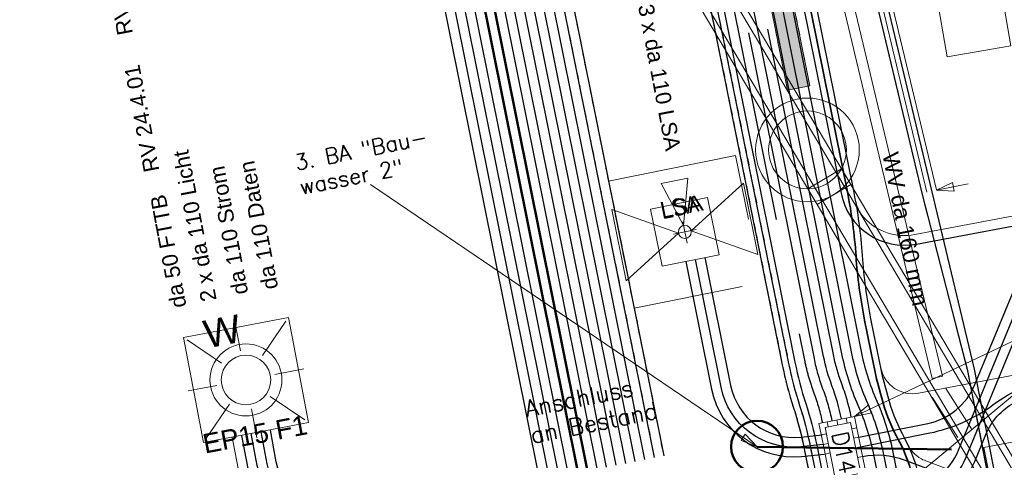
# Model space of a CAD drawing. Header units: metres. Extents: x -502 to 161, y -108 to 174.
# Tile 606 of 776: x -72 to -57, y -2 to 5. Entities that reach past the tile are written whole.
import ezdxf

# ---------------------------------------------------------------- set-up
doc = ezdxf.new("R2010")
doc.units = ezdxf.units.M
doc.header["$LTSCALE"] = 0.1
for name, pattern in [('2-1', [0.17, 0.06, -0.025, 0.06, -0.025]), ('229', [86, 30, -13, 30, -13]), ('237', [93, 75, -18]), ('239', [93, 75, -18]), ('49', [85.01, 60.01, -25]), ('85', [0.137505, 0.100005, -0.0125, 0.0125, -0.0125])]:
    doc.linetypes.add(name, pattern=pattern)
for name, color, linetype in [('BRI31-005.06-5f07-Koordinierung Lageplan 4. BA ZOB Fernbusbahnh', 7, 'Continuous'), ('BRI31-005.07-5f08-Koordinierung Lageplan 4. BA Radstation - Seeterrasse 2023-05-31', 7, 'Continuous'), ('BRI32-005.02-5f05-Koordinierung Schemaplan 4 BA ZOB Teilbereich', 7, 'Continuous'), ('BRI32-005.03-5f06-Koordinierung Schemaplan 4 BA ZOB Teilbereich 2 Ost - Bahnhofsallee 2023-01-21', 7, 'Continuous')]:
    doc.layers.add(name, color=color, linetype=linetype)
doc.styles.add('Arial', font='arial.ttf')
doc.styles.add('Txt', font='txt_____.ttf')

# ---------------------------------------------------------------- blocks, each defined once
blk = doc.blocks.new('WP_LP_1010')
at = {"color": 7, "linetype": 'Continuous', "lineweight": 20, "transparency": 33554687}
for p, q in [((0.8253, 0.8253), (-0.8253, 0.8253)), ((-0.8253, 0.8253), (-0.8253, -0.8253)), ((0.8253, 0.8253), (0.8253, -0.8253)), ((0.8253, -0.8253), (-0.8253, -0.8253))]:
    blk.add_line(p, q, dxfattribs=at)
at = {"color": 1, "linetype": 'Continuous', "lineweight": 9, "true_color": 0xff0000, "transparency": 33554687}
for p, q in [((-0.776636, 0.776649), (-0.321689, 0.321703)), ((0, 0.909893), (0, 0.454947)), ((0.321689, 0.321703), (0.776636, 0.776649)), ((-0.454947, 0), (-0.909893, 0)), ((0.454947, 0), (0.909893, 0)), ((-0.321689, -0.321689), (-0.776636, -0.776636)), ((0, -0.454947), (0, -0.909893)), ((0.321689, -0.321689), (0.776636, -0.776636))]:
    blk.add_line(p, q, dxfattribs=at)
at = {"color": 7, "linetype": 'Continuous', "lineweight": 20, "transparency": 33554687}
for radius in [0.555163, 0.38185]:
    blk.add_circle((0, 0), radius, dxfattribs=at)
at = {"color": 1, "true_color": 0xff0000, "transparency": 33554687, "insert": (-0.503602, 1.019889), "char_height": 0.43, "attachment_point": 1, "line_spacing_factor": 0.25, "style": 'Arial'}
blk.add_mtext('W', dxfattribs=at)
blk = doc.blocks.new('ALG_00093')
at = {"color": 1, "linetype": 'Continuous', "lineweight": 9, "true_color": 0xff0000, "transparency": 33554687, "flags": 128}
blk.add_lwpolyline([(0, 0), (0.3773, 0.09625), (0.3773, -0.09625), (0, 0)], dxfattribs=at)
blk = doc.blocks.new('ALG_00094')
at = {"color": 1, "linetype": 'Continuous', "lineweight": 20, "true_color": 0xff0000, "transparency": 33554687, "flags": 128}
blk.add_lwpolyline([(0, 0), (0.3696, 0.08316), (0.3696, -0.08316), (0, 0)], dxfattribs=at)

msp = doc.modelspace()

# ---------------------------------------------------------------- linework, layer by layer
at = {"layer": 'BRI31-005.06-5f07-Koordinierung Lageplan 4. BA ZOB Fernbusbahnh', "color": 5, "linetype": 'Continuous', "lineweight": 30, "true_color": 0x0000ff, "transparency": 33554687, "flags": 128}
msp.add_lwpolyline([(-66.18, 40.66), (-64.491, 32.194), (-64.481, 32.145), (-62.813, 23.785, 0.051261), (-62.098, 21.47, -0.05126), (-61.383, 19.155), (-58.8, 6.211), (-57.217, -0.43), (-55.852, -7.41, -0.417279)], format="xyb", dxfattribs=at)
at = {"layer": 'BRI31-005.07-5f08-Koordinierung Lageplan 4. BA Radstation - Seeterrasse 2023-05-31', "color": 7, "linetype": '85', "lineweight": 13, "transparency": 33554687}
for p, q in [((-59.752, 3.942), (-73.454, 72.543)), ((-59.752, 3.942), (-73.454, 72.543)), ((-73.798, 72.476), (-60.096, 3.873)), ((-73.798, 72.476), (-60.096, 3.873))]:
    msp.add_line(p, q, dxfattribs=at)
at = {"layer": 'BRI31-005.07-5f08-Koordinierung Lageplan 4. BA Radstation - Seeterrasse 2023-05-31', "color": 3, "linetype": 'Continuous', "lineweight": 30, "true_color": 0x00ff00, "transparency": 33554687, "flags": 128}
for points in [[(-63.487, -2.006), (-67.264, 16.755), (-67.264, 16.755, 0.051902), (-67.763, 18.351), (-67.763, 18.351), (-68.081, 19.019), (-71.68, 23.238), (-71.951, 24.707), (-71.951, 24.707, -0.064346), (-72.134, 28.086), (-72.134, 28.086), (-72.134, 28.086, 0.039055), (-72.141, 29.77), (-72.141, 29.77, -0.03959), (-72.146, 31.715, 0.03959), (-72.151, 33.565), (-72.373, 36.279, 0.02882), (-72.599, 37.888), (-76.916, 59.518, 0.036243), (-79.083, 67.362), (-77.674, 71.515), (-79.575, 81.065), (-80.519, 81.695), (-92.79, 77.956)], [(-63.487, -2.006), (-67.264, 16.755), (-67.264, 16.755, 0.051902), (-67.763, 18.351), (-67.763, 18.351), (-68.081, 19.019), (-71.68, 23.238), (-71.951, 24.707), (-71.951, 24.707, -0.064346), (-72.134, 28.086), (-72.134, 28.086), (-72.134, 28.086, 0.039055), (-72.141, 29.77), (-72.141, 29.77, -0.03959), (-72.146, 31.715, 0.03959), (-72.151, 33.565), (-72.373, 36.279, 0.02882), (-72.599, 37.888), (-76.916, 59.518, 0.036243), (-79.083, 67.362), (-77.674, 71.515), (-79.575, 81.065), (-80.519, 81.695), (-92.79, 77.956)], [(-63.933, -2.07), (-67.706, 16.666), (-67.706, 16.666, 0.051336), (-68.169, 18.158), (-68.169, 18.158), (-68.462, 18.772), (-72.1, 23.037), (-72.394, 24.626), (-72.394, 24.626, -0.064346), (-72.583, 28.119), (-72.583, 28.119, 0.039055), (-72.589, 29.734, -0.03959), (-72.594, 31.75), (-72.594, 31.75, 0.03959), (-72.599, 33.528), (-72.599, 33.528), (-72.821, 36.242, 0.02882), (-73.04, 37.799), (-77.357, 59.43, 0.036944), (-79.559, 67.358), (-78.139, 71.545), (-79.98, 80.794), (-80.592, 81.202), (-92.649, 77.528)], [(-63.933, -2.07), (-67.706, 16.666), (-67.706, 16.666, 0.051336), (-68.169, 18.158), (-68.169, 18.158), (-68.462, 18.772), (-72.1, 23.037), (-72.394, 24.626), (-72.394, 24.626, -0.064346), (-72.583, 28.119), (-72.583, 28.119, 0.039055), (-72.589, 29.734, -0.03959), (-72.594, 31.75), (-72.594, 31.75, 0.03959), (-72.599, 33.528), (-72.599, 33.528), (-72.821, 36.242, 0.02882), (-73.04, 37.799), (-77.357, 59.43, 0.036944), (-79.559, 67.358), (-78.139, 71.545), (-79.98, 80.794), (-80.592, 81.202), (-92.649, 77.528)], [(-63.786, -2.041), (-67.559, 16.696, 0.051532), (-68.034, 18.222), (-68.335, 18.854), (-71.96, 23.104), (-72.246, 24.653), (-72.246, 24.653, -0.064346), (-72.434, 28.108), (-72.434, 28.108), (-72.434, 28.108, 0.039055), (-72.44, 29.746), (-72.44, 29.746, -0.03959), (-72.445, 31.738), (-72.445, 31.738, 0.03959), (-72.45, 33.541), (-72.45, 33.541), (-72.672, 36.255, 0.02882), (-72.893, 37.829), (-77.21, 59.459)], [(-63.786, -2.041), (-67.559, 16.696, 0.051532), (-68.034, 18.222), (-68.335, 18.854), (-71.96, 23.104), (-72.246, 24.653), (-72.246, 24.653, -0.064346), (-72.434, 28.108), (-72.434, 28.108), (-72.434, 28.108, 0.039055), (-72.44, 29.746), (-72.44, 29.746, -0.03959), (-72.445, 31.738), (-72.445, 31.738, 0.03959), (-72.45, 33.541), (-72.45, 33.541), (-72.672, 36.255, 0.02882), (-72.893, 37.829), (-77.21, 59.459)], [(-63.639, -2.011), (-67.411, 16.725), (-67.411, 16.725, 0.051627), (-67.897, 18.284), (-67.897, 18.284), (-68.208, 18.936), (-71.82, 23.171), (-72.099, 24.681), (-72.099, 24.681, -0.064381), (-72.284, 28.1), (-72.284, 28.1), (-72.284, 28.1, 0.038958), (-72.29, 29.757), (-72.29, 29.757, -0.03967), (-72.295, 31.73, 0.039526), (-72.3, 33.553), (-72.523, 36.269, 0.028784), (-72.746, 37.858), (-77.062, 59.483)], [(-63.639, -2.011), (-67.411, 16.725), (-67.411, 16.725, 0.051627), (-67.897, 18.284), (-67.897, 18.284), (-68.208, 18.936), (-71.82, 23.171), (-72.099, 24.681), (-72.099, 24.681, -0.064381), (-72.284, 28.1), (-72.284, 28.1), (-72.284, 28.1, 0.038958), (-72.29, 29.757), (-72.29, 29.757, -0.03967), (-72.295, 31.73, 0.039526), (-72.3, 33.553), (-72.523, 36.269, 0.028784), (-72.746, 37.858), (-77.062, 59.483)]]:
    msp.add_lwpolyline(points, format="xyb", dxfattribs=at)
at = {"layer": 'BRI31-005.07-5f08-Koordinierung Lageplan 4. BA Radstation - Seeterrasse 2023-05-31', "color": 190, "linetype": '2-1', "lineweight": 30, "true_color": 0x7f00ff, "transparency": 33554687, "flags": 128}
for points in [[(-77.742, 77.234), (-76.589, 71.444), (-77.972, 67.369), (-77.972, 67.369, -0.034641), (-75.886, 59.723), (-75.886, 59.723), (-71.569, 38.093), (-71.569, 38.093, -0.02882), (-71.326, 36.365), (-71.326, 36.365), (-70.795, 29.881), (-70.795, 29.881, -0.039055), (-70.788, 27.986), (-70.788, 27.986), (-70.788, 27.986, 0.008787), (-70.812, 27.57), (-70.812, 27.57, 0.18856), (-68.904, 22.064), (-67.177, 20.039, -0.095308), (-65.941, 17.021), (-62.153, -1.793)], [(-77.742, 77.234), (-76.589, 71.444), (-77.972, 67.369), (-77.972, 67.369, -0.034641), (-75.886, 59.723), (-75.886, 59.723), (-71.569, 38.093), (-71.569, 38.093, -0.02882), (-71.326, 36.365), (-71.326, 36.365), (-70.795, 29.881), (-70.795, 29.881, -0.039055), (-70.788, 27.986), (-70.788, 27.986), (-70.788, 27.986, 0.008787), (-70.812, 27.57), (-70.812, 27.57, 0.18856), (-68.904, 22.064), (-67.177, 20.039, -0.095308), (-65.941, 17.021), (-62.153, -1.793)], [(-77.583, 77.203), (-76.434, 71.434), (-77.813, 67.369), (-77.813, 67.369, -0.034416), (-75.739, 59.753), (-75.739, 59.753), (-71.422, 38.122, -0.02882), (-71.177, 36.377), (-70.646, 29.893, -0.039055), (-70.639, 27.974), (-70.639, 27.974, 0.008787), (-70.662, 27.564), (-70.662, 27.564), (-70.662, 27.564, 0.18856), (-68.79, 22.161), (-68.79, 22.161), (-67.057, 20.129, -0.095581), (-65.794, 17.051), (-62.006, -1.763)], [(-77.583, 77.203), (-76.434, 71.434), (-77.813, 67.369), (-77.813, 67.369, -0.034416), (-75.739, 59.753), (-75.739, 59.753), (-71.422, 38.122, -0.02882), (-71.177, 36.377), (-70.646, 29.893, -0.039055), (-70.639, 27.974), (-70.639, 27.974, 0.008787), (-70.662, 27.564), (-70.662, 27.564), (-70.662, 27.564, 0.18856), (-68.79, 22.161), (-68.79, 22.161), (-67.057, 20.129, -0.095581), (-65.794, 17.051), (-62.006, -1.763)]]:
    msp.add_lwpolyline(points, format="xyb", dxfattribs=at)
at = {"layer": 'BRI31-005.07-5f08-Koordinierung Lageplan 4. BA Radstation - Seeterrasse 2023-05-31', "color": 1, "linetype": 'Continuous', "lineweight": 50, "true_color": 0xff0000, "transparency": 33554687, "flags": 128}
msp.add_lwpolyline([(-63.338, -1.986), (-67.117, 16.784), (-67.117, 16.784, 0.052077), (-67.627, 18.416), (-67.627, 18.416), (-67.954, 19.101), (-71.54, 23.304), (-71.804, 24.735), (-71.804, 24.735, -0.064346), (-71.985, 28.075), (-71.985, 28.075, 0.039055), (-71.991, 29.783), (-71.991, 29.783, -0.03959), (-71.996, 31.704), (-71.996, 31.704), (-71.996, 31.704, 0.03959), (-72.001, 33.577), (-72.001, 33.577), (-72.223, 36.291, 0.02882), (-72.452, 37.917), (-76.769, 59.547)], format="xyb", dxfattribs=at)
msp.add_lwpolyline([(-63.338, -1.986), (-67.117, 16.784), (-67.117, 16.784, 0.052077), (-67.627, 18.416), (-67.627, 18.416), (-67.954, 19.101), (-71.54, 23.304), (-71.804, 24.735), (-71.804, 24.735, -0.064346), (-71.985, 28.075), (-71.985, 28.075, 0.039055), (-71.991, 29.783), (-71.991, 29.783, -0.03959), (-71.996, 31.704), (-71.996, 31.704), (-71.996, 31.704, 0.03959), (-72.001, 33.577), (-72.001, 33.577), (-72.223, 36.291, 0.02882), (-72.452, 37.917), (-76.769, 59.547)], format="xyb", dxfattribs=at)
at = {"layer": 'BRI31-005.07-5f08-Koordinierung Lageplan 4. BA Radstation - Seeterrasse 2023-05-31', "color": 5, "linetype": 'Continuous', "lineweight": 30, "true_color": 0x0000ff, "transparency": 33554687, "flags": 128}
msp.add_lwpolyline([(-66.18, 40.66), (-64.491, 32.194), (-64.481, 32.145), (-62.813, 23.785, 0.051261), (-62.098, 21.47, -0.05126), (-61.383, 19.155), (-58.8, 6.211), (-57.217, -0.43), (-55.852, -7.41, -0.417279)], format="xyb", dxfattribs=at)
msp.add_lwpolyline([(-66.18, 40.66), (-64.491, 32.194), (-64.481, 32.145), (-62.813, 23.785, 0.051261), (-62.098, 21.47, -0.05126), (-61.383, 19.155), (-58.8, 6.211), (-57.217, -0.43), (-55.852, -7.41, -0.417279)], format="xyb", dxfattribs=at)
at = {"layer": 'BRI31-005.07-5f08-Koordinierung Lageplan 4. BA Radstation - Seeterrasse 2023-05-31', "color": 35, "linetype": 'Continuous', "lineweight": 30, "true_color": 0x99724c, "transparency": 33554687, "flags": 128}
msp.add_lwpolyline([(-54.893, -6.021), (-55.195, -6.08, -0.414206), (-56.368, -5.291), (-57.314, -0.452), (-58.018, 2.285), (-58.946, 6.176), (-61.041, 16.674), (-61.481, 19.136), (-61.481, 19.136, 0.05127), (-62.196, 21.451), (-62.196, 21.451), (-62.196, 21.451, -0.051265), (-62.911, 23.766), (-62.911, 23.766), (-64.374, 31.096, 0.414214), (-65.55, 31.881), (-67.659, 31.46)], format="xyb", dxfattribs=at)
msp.add_lwpolyline([(-54.893, -6.021), (-55.195, -6.08, -0.414206), (-56.368, -5.291), (-57.314, -0.452), (-58.018, 2.285), (-58.946, 6.176), (-61.041, 16.674), (-61.481, 19.136), (-61.481, 19.136, 0.05127), (-62.196, 21.451), (-62.196, 21.451), (-62.196, 21.451, -0.051265), (-62.911, 23.766), (-62.911, 23.766), (-64.374, 31.096, 0.414214), (-65.55, 31.881), (-67.659, 31.46)], format="xyb", dxfattribs=at)
at = {"layer": 'BRI31-005.07-5f08-Koordinierung Lageplan 4. BA Radstation - Seeterrasse 2023-05-31', "color": 1, "linetype": '2-1', "lineweight": 30, "true_color": 0xff0000, "transparency": 33554687, "flags": 128}
for points in [[(-75.627, 29.729), (-74.339, 22.753, 0.289416), (-72.236, 20.478), (-65.424, 18.657, -0.285081), (-63.619, 16.735), (-60.177, -0.36), (-60.177, -0.36, 0.028652), (-60.004, -1.022), (-60.004, -1.022), (-60.004, -1.022, -0.028296), (-59.844, -1.632), (-59.844, -1.632), (-59.716, -2.267), (-59.716, -2.267, 0.02019), (-59.601, -2.739), (-59.601, -2.739), (-59.601, -2.739, -0.058762), (-59.523, -3.217), (-59.523, -3.217, -0.053118), (-59.601, -4.487), (-59.835, -5.868, -0.048918), (-59.964, -6.343), (-60.607, -8.037, 0.029582), (-60.739, -8.458), (-60.967, -9.37, -0.215317), (-62.242, -10.984), (-62.242, -10.984, 0.019684), (-63.694, -11.81), (-63.694, -11.81, -0.092615), (-65.046, -12.337), (-67.009, -12.709), (-67.009, -12.709, 0.061034), (-68.219, -13.095), (-68.219, -13.095, -0.061032), (-69.359, -13.459), (-76.842, -14.876), (-76.842, -14.876, -0.090994), (-78.538, -14.885), (-78.538, -14.885, 0.098478), (-80.524, -14.926), (-81.092, -15.051, -0.033057), (-82.076, -15.201, 0.049135), (-82.88, -15.349, 0.152768), (-84.051, -16.123, -0.17625), (-84.55, -16.421), (-97.254, -18.794)], [(-75.627, 29.729), (-74.339, 22.753, 0.289416), (-72.236, 20.478), (-65.424, 18.657, -0.285081), (-63.619, 16.735), (-60.177, -0.36), (-60.177, -0.36, 0.028652), (-60.004, -1.022), (-60.004, -1.022), (-60.004, -1.022, -0.028296), (-59.844, -1.632), (-59.844, -1.632), (-59.716, -2.267), (-59.716, -2.267, 0.02019), (-59.601, -2.739), (-59.601, -2.739), (-59.601, -2.739, -0.058762), (-59.523, -3.217), (-59.523, -3.217, -0.053118), (-59.601, -4.487), (-59.835, -5.868, -0.048918), (-59.964, -6.343), (-60.607, -8.037, 0.029582), (-60.739, -8.458), (-60.967, -9.37, -0.215317), (-62.242, -10.984), (-62.242, -10.984, 0.019684), (-63.694, -11.81), (-63.694, -11.81, -0.092615), (-65.046, -12.337), (-67.009, -12.709), (-67.009, -12.709, 0.061034), (-68.219, -13.095), (-68.219, -13.095, -0.061032), (-69.359, -13.459), (-76.842, -14.876), (-76.842, -14.876, -0.090994), (-78.538, -14.885), (-78.538, -14.885, 0.098478), (-80.524, -14.926), (-81.092, -15.051, -0.033057), (-82.076, -15.201, 0.049135), (-82.88, -15.349, 0.152768), (-84.051, -16.123, -0.17625), (-84.55, -16.421), (-97.254, -18.794)], [(-75.529, 29.747), (-74.24, 22.771, 0.289416), (-72.21, 20.575), (-65.398, 18.753, -0.285035), (-63.521, 16.755), (-60.079, -0.34), (-60.079, -0.34, 0.028652), (-59.909, -0.991), (-59.909, -0.991, -0.028299), (-59.746, -1.612), (-59.618, -2.247, 0.019572), (-59.502, -2.727), (-59.502, -2.727, -0.058138), (-59.423, -3.212), (-59.423, -3.212, -0.053118), (-59.503, -4.503), (-59.736, -5.884), (-59.736, -5.884, -0.048918), (-59.87, -6.379), (-59.87, -6.379), (-60.514, -8.073), (-60.514, -8.073, 0.029582), (-60.642, -8.482), (-60.642, -8.482), (-60.881, -9.439, -0.214607), (-62.224, -11.144), (-62.224, -11.144, 0.019005), (-63.615, -11.937), (-63.615, -11.937, -0.092615), (-65.018, -12.484), (-66.981, -12.856, 0.061034), (-68.156, -13.231), (-68.156, -13.231, -0.061032), (-69.331, -13.606), (-69.331, -13.606), (-76.814, -15.023, -0.090994), (-78.564, -15.033, 0.098444), (-80.491, -15.072), (-81.068, -15.199), (-81.068, -15.199, -0.033334), (-82.041, -15.346), (-82.041, -15.346, 0.049439), (-82.839, -15.493), (-82.839, -15.493, 0.152676), (-83.934, -16.217), (-83.934, -16.217, -0.176505), (-84.522, -16.568), (-97.226, -18.942)], [(-75.529, 29.747), (-74.24, 22.771, 0.289416), (-72.21, 20.575), (-65.398, 18.753, -0.285035), (-63.521, 16.755), (-60.079, -0.34), (-60.079, -0.34, 0.028652), (-59.909, -0.991), (-59.909, -0.991, -0.028299), (-59.746, -1.612), (-59.618, -2.247, 0.019572), (-59.502, -2.727), (-59.502, -2.727, -0.058138), (-59.423, -3.212), (-59.423, -3.212, -0.053118), (-59.503, -4.503), (-59.736, -5.884), (-59.736, -5.884, -0.048918), (-59.87, -6.379), (-59.87, -6.379), (-60.514, -8.073), (-60.514, -8.073, 0.029582), (-60.642, -8.482), (-60.642, -8.482), (-60.881, -9.439, -0.214607), (-62.224, -11.144), (-62.224, -11.144, 0.019005), (-63.615, -11.937), (-63.615, -11.937, -0.092615), (-65.018, -12.484), (-66.981, -12.856, 0.061034), (-68.156, -13.231), (-68.156, -13.231, -0.061032), (-69.331, -13.606), (-69.331, -13.606), (-76.814, -15.023, -0.090994), (-78.564, -15.033, 0.098444), (-80.491, -15.072), (-81.068, -15.199), (-81.068, -15.199, -0.033334), (-82.041, -15.346), (-82.041, -15.346, 0.049439), (-82.839, -15.493), (-82.839, -15.493, 0.152676), (-83.934, -16.217), (-83.934, -16.217, -0.176505), (-84.522, -16.568), (-97.226, -18.942)]]:
    msp.add_lwpolyline(points, format="xyb", dxfattribs=at)
at = {"layer": 'BRI31-005.07-5f08-Koordinierung Lageplan 4. BA Radstation - Seeterrasse 2023-05-31', "color": 32, "linetype": 'Continuous', "lineweight": 30, "true_color": 0xcc6600, "transparency": 33554687, "flags": 128}
msp.add_lwpolyline([(-64.504, 19.764, -0.109639), (-63.626, 17.783), (-63.626, 17.783), (-59.981, -0.321), (-59.981, -0.321, 0.028652), (-59.814, -0.96), (-59.814, -0.96), (-59.814, -0.96, -0.02865), (-59.646, -1.6), (-59.646, -1.6), (-59.52, -2.227)], format="xyb", dxfattribs=at)
msp.add_lwpolyline([(-64.504, 19.764, -0.109639), (-63.626, 17.783), (-63.626, 17.783), (-59.981, -0.321), (-59.981, -0.321, 0.028652), (-59.814, -0.96), (-59.814, -0.96), (-59.814, -0.96, -0.02865), (-59.646, -1.6), (-59.646, -1.6), (-59.52, -2.227)], format="xyb", dxfattribs=at)
at = {"layer": 'BRI31-005.07-5f08-Koordinierung Lageplan 4. BA Radstation - Seeterrasse 2023-05-31', "color": 2, "linetype": 'Continuous', "true_color": 0xffff00, "transparency": 33554687}
msp.add_solid([(-59.752, 3.942), (-60.096, 3.873), (-73.454, 72.543), (-73.798, 72.476)], dxfattribs=at)
msp.add_solid([(-59.752, 3.942), (-60.096, 3.873), (-73.454, 72.543), (-73.798, 72.476)], dxfattribs=at)
at = {"layer": 'BRI32-005.02-5f05-Koordinierung Schemaplan 4 BA ZOB Teilbereich', "color": 1, "linetype": 'Continuous', "lineweight": 35, "true_color": 0xff0000, "transparency": 33554687, "flags": 128}
msp.add_lwpolyline([(-63.851, 18.443), (-63.851, 18.443, -0.284864), (-62.046, 16.523), (-62.046, 16.523), (-59.172, 2.306, -0.032986), (-59.039, 1.316, 0.032787), (-58.906, 0.327), (-58.77, -0.349), (-58.77, -0.349, 0.022361), (-58.621, -0.951), (-58.621, -0.951), (-58.621, -0.951, 0.053366), (-58.383, -1.522), (-58.383, -1.522, -0.076946), (-58.152, -2.161), (-58.065, -2.601, -0.090649), (-58.031, -5.1), (-58.456, -7.609), (-58.456, -7.609, 0.365082), (-56.754, -10.496), (-56.754, -10.496, 0.131065), (-54.472, -10.672)], format="xyb", dxfattribs=at)
at = {"layer": 'BRI32-005.03-5f06-Koordinierung Schemaplan 4 BA ZOB Teilbereich 2 Ost - Bahnhofsallee 2023-01-21', "color": 7, "linetype": 'Continuous', "lineweight": 13, "transparency": 33554687}
for p, q in [((-59.752, 3.942), (-73.454, 72.543)), ((-73.798, 72.476), (-60.096, 3.873)), ((-59.265, 2.661), (-52.188, -9.249)), ((-59.265, 2.661), (-52.188, -9.249)), ((-59.327, 2.57), (-52.288, -9.278)), ((-59.327, 2.57), (-52.288, -9.278)), ((-59.781, 2.354), (-52.704, -9.555)), ((-59.781, 2.354), (-52.704, -9.555)), ((-59.671, 2.366), (-52.632, -9.482)), ((-59.671, 2.366), (-52.632, -9.482)), ((-57.255, -1.347), (-57.652, -0.727)), ((-57.465, -1.481), (-57.862, -0.861))]:
    msp.add_line(p, q, dxfattribs=at)
at = {"layer": 'BRI32-005.03-5f06-Koordinierung Schemaplan 4 BA ZOB Teilbereich 2 Ost - Bahnhofsallee 2023-01-21', "color": 4, "linetype": 'Continuous', "lineweight": 20, "true_color": 0x00ffff, "transparency": 33554687}
for p, q in [((-57.706, -0.535), (-59.291, 6.116)), ((-57.862, -0.572), (-59.447, 6.079))]:
    msp.add_line(p, q, dxfattribs=at)
at = {"layer": 'BRI32-005.03-5f06-Koordinierung Schemaplan 4 BA ZOB Teilbereich 2 Ost - Bahnhofsallee 2023-01-21', "color": 7, "linetype": 'Continuous', "lineweight": 9, "transparency": 33554687}
for p, q in [((-59.752, 3.942), (-60.096, 3.873)), ((-59.781, 2.354), (-59.265, 2.661)), ((-61.582, 1.706), (-60.774, 2.443)), ((-61.646, 1.517), (-61.712, 1.843)), ((-61.646, 1.517), (-61.712, 1.843)), ((-61.854, 1.653), (-61.504, 1.724)), ((-61.854, 1.653), (-61.504, 1.724)), ((-57.706, -0.535), (-57.862, -0.572))]:
    msp.add_line(p, q, dxfattribs=at)
at = {"layer": 'BRI32-005.03-5f06-Koordinierung Schemaplan 4 BA ZOB Teilbereich 2 Ost - Bahnhofsallee 2023-01-21', "color": 1, "linetype": 'Continuous', "lineweight": 20, "true_color": 0xff0000, "transparency": 33554687}
msp.add_line((-60.567, -1.624), (-66.532, 2.422), dxfattribs=at)
at = {"layer": 'BRI32-005.03-5f06-Koordinierung Schemaplan 4 BA ZOB Teilbereich 2 Ost - Bahnhofsallee 2023-01-21', "color": 1, "linetype": 'Continuous', "lineweight": 13, "true_color": 0xff0000, "transparency": 33554687}
for p, q in [((-57.798, 2.332), (-57.308, 2.43)), ((-59.063, -1.156), (-56.304, 0.155)), ((-58.26, -2.194), (-56.094, -0.4))]:
    msp.add_line(p, q, dxfattribs=at)
at = {"layer": 'BRI32-005.03-5f06-Koordinierung Schemaplan 4 BA ZOB Teilbereich 2 Ost - Bahnhofsallee 2023-01-21', "color": 7, "linetype": 'Continuous', "lineweight": 20, "transparency": 33554687}
for p, q in [((-59.321, -1.29), (-59.337, -1.211)), ((-59.174, -1.26), (-59.19, -1.181)), ((-59.468, -1.319), (-59.484, -1.241)), ((-59.105, -1.348), (-59.027, -1.332)), ((-59.576, -1.443), (-59.498, -1.427)), ((-59.076, -1.495), (-58.997, -1.479)), ((-59.546, -1.59), (-59.468, -1.574)), ((-59.046, -1.642), (-58.968, -1.626)), ((-59.517, -1.737), (-59.438, -1.721)), ((-59.017, -1.789), (-58.938, -1.773))]:
    msp.add_line(p, q, dxfattribs=at)
at = {"layer": 'BRI32-005.03-5f06-Koordinierung Schemaplan 4 BA ZOB Teilbereich 2 Ost - Bahnhofsallee 2023-01-21', "color": 4, "linetype": '49', "lineweight": 50, "true_color": 0x00ffff, "transparency": 33554687}
msp.add_line((-57.566, -1.669), (-60.567, -1.624), dxfattribs=at)
at = {"layer": 'BRI32-005.03-5f06-Koordinierung Schemaplan 4 BA ZOB Teilbereich 2 Ost - Bahnhofsallee 2023-01-21', "color": 3, "linetype": 'Continuous', "lineweight": 30, "true_color": 0x00ff00, "transparency": 33554687, "flags": 128}
for points in [[(-63.487, -2.006), (-67.264, 16.755), (-67.264, 16.755, 0.051902), (-67.763, 18.351), (-67.763, 18.351), (-68.081, 19.019), (-71.68, 23.238), (-71.951, 24.707), (-71.951, 24.707, -0.064346), (-72.134, 28.086), (-72.134, 28.086), (-72.134, 28.086, 0.039055), (-72.141, 29.77), (-72.141, 29.77, -0.03959), (-72.146, 31.715, 0.03959), (-72.151, 33.565), (-72.373, 36.279, 0.02882), (-72.599, 37.888), (-76.916, 59.518, 0.036243), (-79.083, 67.362), (-77.674, 71.515), (-79.575, 81.065), (-80.519, 81.695), (-92.79, 77.956)], [(-63.933, -2.07), (-67.706, 16.666), (-67.706, 16.666, 0.051336), (-68.169, 18.158), (-68.169, 18.158), (-68.462, 18.772), (-72.1, 23.037), (-72.394, 24.626), (-72.394, 24.626, -0.064346), (-72.583, 28.119), (-72.583, 28.119, 0.039055), (-72.589, 29.734, -0.03959), (-72.594, 31.75), (-72.594, 31.75, 0.03959), (-72.599, 33.528), (-72.599, 33.528), (-72.821, 36.242, 0.02882), (-73.04, 37.799), (-77.357, 59.43, 0.036944), (-79.559, 67.358), (-78.139, 71.545), (-79.98, 80.794), (-80.592, 81.202), (-92.649, 77.528)], [(-63.786, -2.041), (-67.559, 16.696, 0.051532), (-68.034, 18.222), (-68.335, 18.854), (-71.96, 23.104), (-72.246, 24.653), (-72.246, 24.653, -0.064346), (-72.434, 28.108), (-72.434, 28.108), (-72.434, 28.108, 0.039055), (-72.44, 29.746), (-72.44, 29.746, -0.03959), (-72.445, 31.738), (-72.445, 31.738, 0.03959), (-72.45, 33.541), (-72.45, 33.541), (-72.672, 36.255, 0.02882), (-72.893, 37.829), (-77.21, 59.459)], [(-63.639, -2.011), (-67.411, 16.725), (-67.411, 16.725, 0.051627), (-67.897, 18.284), (-67.897, 18.284), (-68.208, 18.936), (-71.82, 23.171), (-72.099, 24.681), (-72.099, 24.681, -0.064381), (-72.284, 28.1), (-72.284, 28.1), (-72.284, 28.1, 0.038958), (-72.29, 29.757), (-72.29, 29.757, -0.03967), (-72.295, 31.73, 0.039526), (-72.3, 33.553), (-72.523, 36.269, 0.028784), (-72.746, 37.858), (-77.062, 59.483)], [(-65.262, 20.771, 0.223754), (-63.807, 18.764, -0.220519), (-62.355, 16.787), (-58.967, -0.131), (-58.967, -0.131, 0.054032), (-58.717, -0.921), (-58.717, -0.921), (-58.717, -0.921, -0.055151), (-58.469, -1.71), (-58.469, -1.71), (-58.372, -2.204)], [(-58.188, -2.489), (-58.188, -2.489, 0.250283), (-57.345, -1.795), (-57.345, -1.795), (-56.219, 0.936, -0.253596), (-55.479, 1.537)], [(-58.158, -2.637, 0.250283), (-57.206, -1.852), (-57.035, -1.437), (-57.035, -1.437, -0.168892), (-56.599, -0.946), (-56.599, -0.946), (-56.599, -0.946, -0.081267), (-55.921, -0.7), (-55.921, -0.7), (-48.204, 0.753)], [(-68.227, -1.395), (-68.134, -1.886, 0.388263), (-66.698, -2.948), (-60.917, -2.345), (-60.917, -2.345, -0.072884), (-60.497, -2.362), (-60.497, -2.362), (-59.176, -2.612), (-59.176, -2.612, 0.096732), (-58.735, -2.61), (-58.735, -2.61)]]:
    msp.add_lwpolyline(points, format="xyb", dxfattribs=at)
at = {"layer": 'BRI32-005.03-5f06-Koordinierung Schemaplan 4 BA ZOB Teilbereich 2 Ost - Bahnhofsallee 2023-01-21', "color": 190, "linetype": 'Continuous', "lineweight": 30, "true_color": 0x7f00ff, "transparency": 33554687, "flags": 128}
for points in [[(-77.742, 77.234), (-76.589, 71.444), (-77.972, 67.369), (-77.972, 67.369, -0.034641), (-75.886, 59.723), (-75.886, 59.723), (-71.569, 38.093), (-71.569, 38.093, -0.02882), (-71.326, 36.365), (-71.326, 36.365), (-70.795, 29.881), (-70.795, 29.881, -0.039055), (-70.788, 27.986), (-70.788, 27.986), (-70.788, 27.986, 0.008787), (-70.812, 27.57), (-70.812, 27.57, 0.18856), (-68.904, 22.064), (-67.177, 20.039, -0.095308), (-65.941, 17.021), (-62.153, -1.793)], [(-77.583, 77.203), (-76.434, 71.434), (-77.813, 67.369), (-77.813, 67.369, -0.034416), (-75.739, 59.753), (-75.739, 59.753), (-71.422, 38.122, -0.02882), (-71.177, 36.377), (-70.646, 29.893, -0.039055), (-70.639, 27.974), (-70.639, 27.974, 0.008787), (-70.662, 27.564), (-70.662, 27.564), (-70.662, 27.564, 0.18856), (-68.79, 22.161), (-68.79, 22.161), (-67.057, 20.129, -0.095581), (-65.794, 17.051), (-62.006, -1.763)], [(-65.115, 20.799, 0.223754), (-63.734, 18.895, -0.220519), (-62.208, 16.817), (-59.27, 2.286, 0.410571), (-58.104, 1.501), (-55.563, 1.979)], [(-58.22, -2.333), (-58.22, -2.333, 0.239315), (-57.458, -1.677), (-57.458, -1.677), (-56.357, 0.993), (-56.357, 0.993, -0.253596), (-55.507, 1.685), (-55.507, 1.685)], [(-68.522, -1.451), (-68.43, -1.934), (-68.43, -1.934, 0.390125), (-66.667, -3.246), (-66.667, -3.246), (-60.886, -2.643), (-60.886, -2.643, -0.072884), (-60.553, -2.657), (-60.553, -2.657), (-59.232, -2.907, 0.096733), (-58.676, -2.904)], [(-58.705, -2.757), (-58.705, -2.757, -0.096733), (-59.204, -2.76), (-59.204, -2.76), (-60.525, -2.51, 0.072884), (-60.902, -2.494), (-66.683, -3.097, -0.388447), (-68.281, -1.914), (-68.374, -1.423)]]:
    msp.add_lwpolyline(points, format="xyb", dxfattribs=at)
at = {"layer": 'BRI32-005.03-5f06-Koordinierung Schemaplan 4 BA ZOB Teilbereich 2 Ost - Bahnhofsallee 2023-01-21', "color": 1, "linetype": 'Continuous', "lineweight": 50, "true_color": 0xff0000, "transparency": 33554687, "flags": 128}
for points in [[(-63.338, -1.986), (-67.117, 16.784), (-67.117, 16.784, 0.052077), (-67.627, 18.416), (-67.627, 18.416), (-67.954, 19.101), (-71.54, 23.304), (-71.804, 24.735), (-71.804, 24.735, -0.064346), (-71.985, 28.075), (-71.985, 28.075, 0.039055), (-71.991, 29.783), (-71.991, 29.783, -0.03959), (-71.996, 31.704), (-71.996, 31.704), (-71.996, 31.704, 0.03959), (-72.001, 33.577), (-72.001, 33.577), (-72.223, 36.291, 0.02882), (-72.452, 37.917), (-76.769, 59.547)], [(-63.187, -1.976), (-66.97, 16.814, 0.052246), (-67.492, 18.48), (-67.827, 19.183), (-71.399, 23.371)]]:
    msp.add_lwpolyline(points, format="xyb", dxfattribs=at)
at = {"layer": 'BRI32-005.03-5f06-Koordinierung Schemaplan 4 BA ZOB Teilbereich 2 Ost - Bahnhofsallee 2023-01-21', "color": 5, "linetype": 'Continuous', "lineweight": 30, "true_color": 0x0000ff, "transparency": 33554687, "flags": 128}
msp.add_lwpolyline([(-66.18, 40.66), (-64.491, 32.194), (-64.481, 32.145), (-62.813, 23.785, 0.051261), (-62.098, 21.47, -0.05126), (-61.383, 19.155), (-58.8, 6.211), (-57.217, -0.43), (-55.852, -7.41, -0.417279)], format="xyb", dxfattribs=at)
at = {"layer": 'BRI32-005.03-5f06-Koordinierung Schemaplan 4 BA ZOB Teilbereich 2 Ost - Bahnhofsallee 2023-01-21', "color": 35, "linetype": '237', "lineweight": 30, "true_color": 0x99724c, "transparency": 33554687, "flags": 128}
msp.add_lwpolyline([(-54.893, -6.021), (-55.195, -6.08, -0.414206), (-56.368, -5.291), (-57.314, -0.452), (-58.018, 2.285), (-58.946, 6.176), (-61.041, 16.674), (-61.481, 19.136), (-61.481, 19.136, 0.05127), (-62.196, 21.451), (-62.196, 21.451), (-62.196, 21.451, -0.051265), (-62.911, 23.766), (-62.911, 23.766), (-64.374, 31.096, 0.414214), (-65.55, 31.881), (-67.659, 31.46)], format="xyb", dxfattribs=at)
at = {"layer": 'BRI32-005.03-5f06-Koordinierung Schemaplan 4 BA ZOB Teilbereich 2 Ost - Bahnhofsallee 2023-01-21', "color": 1, "linetype": 'Continuous', "lineweight": 30, "true_color": 0xff0000, "transparency": 33554687, "flags": 128}
for points in [[(-75.627, 29.729), (-74.339, 22.753, 0.289416), (-72.236, 20.478), (-65.424, 18.657, -0.285081), (-63.619, 16.735), (-60.177, -0.36), (-60.177, -0.36, 0.028652), (-60.004, -1.022), (-60.004, -1.022), (-60.004, -1.022, -0.028296), (-59.844, -1.632), (-59.844, -1.632), (-59.716, -2.267)], [(-75.529, 29.747), (-74.24, 22.771, 0.289416), (-72.21, 20.575), (-65.398, 18.753, -0.285035), (-63.521, 16.755), (-60.079, -0.34), (-60.079, -0.34, 0.028652), (-59.909, -0.991), (-59.909, -0.991, -0.028299), (-59.746, -1.612), (-59.618, -2.247, 0.019572)], [(-63.851, 18.443), (-63.851, 18.443, -0.284864), (-62.046, 16.523), (-62.046, 16.523), (-59.172, 2.306, -0.032986), (-59.039, 1.316, 0.032787), (-58.906, 0.327), (-58.77, -0.349), (-58.77, -0.349, 0.022361), (-58.621, -0.951), (-58.621, -0.951), (-58.621, -0.951, 0.053366), (-58.383, -1.522), (-58.383, -1.522, -0.076946), (-58.152, -2.161), (-58.065, -2.601, -0.090649), (-58.031, -5.1), (-58.456, -7.609), (-58.456, -7.609, 0.365082), (-56.754, -10.496), (-56.754, -10.496, 0.131065), (-54.472, -10.672)], [(-58.053, -2.142, 0.076413), (-58.287, -1.496), (-58.287, -1.496), (-58.287, -1.496, -0.052379), (-58.523, -0.928), (-58.523, -0.928, -0.022815), (-58.672, -0.329), (-58.808, 0.347), (-58.808, 0.347, -0.032787), (-58.939, 1.323), (-58.939, 1.323), (-58.939, 1.323, 0.032986), (-59.074, 2.325), (-59.074, 2.325), (-61.948, 16.543), (-61.948, 16.543, 0.284864), (-63.825, 18.54), (-63.825, 18.54)]]:
    msp.add_lwpolyline(points, format="xyb", dxfattribs=at)
at = {"layer": 'BRI32-005.03-5f06-Koordinierung Schemaplan 4 BA ZOB Teilbereich 2 Ost - Bahnhofsallee 2023-01-21', "color": 7, "linetype": 'Continuous', "lineweight": 30, "transparency": 33554687, "flags": 128}
for points in [[(-62.888, -1.941), (-66.676, 16.873), (-66.676, 16.873, 0.080045), (-67.627, 19.411), (-67.627, 19.411), (-70.918, 23.269), (-70.944, 23.409)], [(-62.741, -1.911), (-66.529, 16.903, 0.083299), (-67.534, 19.533), (-70.778, 23.336), (-70.797, 23.437)], [(-62.594, -1.882), (-66.382, 16.932, 0.086825), (-67.447, 19.662), (-70.638, 23.403), (-70.65, 23.465)], [(-63.037, -1.961), (-66.823, 16.844), (-66.823, 16.844, 0.077007), (-67.724, 19.294), (-67.724, 19.294), (-71.058, 23.202), (-71.092, 23.381)], [(-59.264, -1.196, 0.040666), (-59.41, -0.686), (-59.41, -0.686, -0.039868), (-59.54, -0.232), (-59.54, -0.232), (-62.982, 16.864), (-62.982, 16.864, 0.273243), (-63.765, 17.733), (-63.765, 17.733, -0.15537), (-65.603, 19.023, -0.052477), (-66.243, 20.078, -0.063731), (-66.64, 21.298), (-66.687, 21.546)], [(-65.557, 20.715), (-65.557, 20.715, 0.223755), (-63.951, 18.501), (-63.951, 18.501), (-63.951, 18.501, -0.220519), (-62.649, 16.727), (-62.649, 16.727), (-59.261, -0.191, 0.053963), (-59.011, -0.981), (-59.011, -0.981, -0.055088), (-58.763, -1.772), (-58.763, -1.772), (-58.666, -2.262)], [(-65.41, 20.743), (-65.41, 20.743, 0.223754), (-63.879, 18.632), (-63.879, 18.632), (-63.879, 18.632, -0.220519), (-62.502, 16.757), (-62.502, 16.757), (-59.114, -0.161), (-59.114, -0.161, 0.053942), (-58.864, -0.952), (-58.864, -0.952, -0.055067), (-58.616, -1.743), (-58.519, -2.233)], [(-58.997, -1.479), (-57.931, -1.265, 0.250284), (-57.204, -0.665), (-56.496, 1.05), (-56.496, 1.05, -0.253596), (-55.535, 1.832), (-55.535, 1.832)], [(-58.968, -1.626), (-57.901, -1.412, 0.110058), (-56.926, -0.978, -0.113249), (-55.949, -0.552), (-48.232, 0.9)], [(-66.9, -2.667, -0.390125), (-67.987, -1.859), (-68.079, -1.367)]]:
    msp.add_lwpolyline(points, format="xyb", dxfattribs=at)
at = {"layer": 'BRI32-005.03-5f06-Koordinierung Schemaplan 4 BA ZOB Teilbereich 2 Ost - Bahnhofsallee 2023-01-21', "color": 7, "linetype": '237', "lineweight": 30, "transparency": 33554687, "flags": 128}
for points in [[(-62.447, -1.852), (-66.235, 16.962), (-66.235, 16.962, 0.09069), (-67.367, 19.8), (-67.367, 19.8), (-70.513, 23.488)], [(-62.3, -1.822), (-66.088, 16.992, 0.095021), (-67.297, 19.949), (-70.343, 23.52)], [(-66.834, 21.518), (-66.787, 21.27, 0.062317), (-66.391, 20.04, 0.053687), (-65.722, 18.933), (-65.722, 18.933, 0.155323), (-63.81, 17.591), (-63.81, 17.591, -0.273613), (-63.129, 16.834), (-59.687, -0.262), (-59.687, -0.262, 0.040282), (-59.549, -0.744), (-59.549, -0.744), (-59.549, -0.744, -0.040283), (-59.411, -1.226), (-59.411, -1.226)], [(-64.334, 16.414), (-64.334, 16.414, -0.414214), (-63.897, 17.07), (-63.897, 17.07, -0.414214), (-63.241, 16.632), (-62.492, 12.908), (-59.834, -0.291), (-59.834, -0.291, 0.02013), (-59.772, -0.547), (-59.772, -0.547), (-59.772, -0.547, 0.020143), (-59.689, -0.796), (-59.689, -0.796, -0.040283), (-59.558, -1.256)], [(-61.666, 1.232), (-61.269, -0.737, 0.382753), (-59.878, -1.775), (-59.531, -1.739)], [(-59.546, -1.59), (-59.892, -1.626, -0.382497), (-61.122, -0.708), (-61.519, 1.262)], [(-61.371, 1.292), (-60.975, -0.678), (-60.975, -0.678, 0.386309), (-59.892, -1.475), (-59.892, -1.475), (-59.562, -1.441)]]:
    msp.add_lwpolyline(points, format="xyb", dxfattribs=at)
at = {"layer": 'BRI32-005.03-5f06-Koordinierung Schemaplan 4 BA ZOB Teilbereich 2 Ost - Bahnhofsallee 2023-01-21', "color": 3, "linetype": '237', "lineweight": 30, "true_color": 0x00ff00, "transparency": 33554687, "flags": 128}
msp.add_lwpolyline([(-66.539, 21.574), (-66.493, 21.326), (-66.493, 21.326, 0.063734), (-66.108, 20.142), (-66.108, 20.142, 0.05248), (-65.483, 19.114, 0.155374), (-63.72, 17.877, -0.273268), (-62.835, 16.894), (-59.393, -0.202, 0.039847), (-59.27, -0.633, -0.040648), (-59.117, -1.167)], format="xyb", dxfattribs=at)
at = {"layer": 'BRI32-005.03-5f06-Koordinierung Schemaplan 4 BA ZOB Teilbereich 2 Ost - Bahnhofsallee 2023-01-21', "color": 32, "linetype": 'Continuous', "lineweight": 30, "true_color": 0xcc6600, "transparency": 33554687, "flags": 128}
msp.add_lwpolyline([(-64.504, 19.764, -0.109639), (-63.626, 17.783), (-63.626, 17.783), (-59.981, -0.321), (-59.981, -0.321, 0.028652), (-59.814, -0.96), (-59.814, -0.96), (-59.814, -0.96, -0.02865), (-59.646, -1.6), (-59.646, -1.6), (-59.52, -2.227)], format="xyb", dxfattribs=at)
at = {"layer": 'BRI32-005.03-5f06-Koordinierung Schemaplan 4 BA ZOB Teilbereich 2 Ost - Bahnhofsallee 2023-01-21', "color": 1, "linetype": 'Continuous', "lineweight": 13, "true_color": 0xff0000, "transparency": 33554687, "flags": 128}
for points in [[(-68.651, 17.283), (-59.637, 2.113), (-59.121, 2.419), (-68.135, 17.59)], [(-68.541, 17.295), (-59.551, 2.164), (-59.207, 2.368), (-68.197, 17.499)]]:
    msp.add_lwpolyline(points, dxfattribs=at)
at = {"layer": 'BRI32-005.03-5f06-Koordinierung Schemaplan 4 BA ZOB Teilbereich 2 Ost - Bahnhofsallee 2023-01-21', "color": 1, "linetype": '237', "lineweight": 20, "true_color": 0xff0000, "transparency": 33554687, "flags": 128}
for points in [[(-60.82, 16.718), (-58.727, 6.227), (-57.799, 2.338)], [(-60.968, 16.689), (-58.873, 6.195), (-57.945, 2.303)]]:
    msp.add_lwpolyline(points, dxfattribs=at)
at = {"layer": 'BRI32-005.03-5f06-Koordinierung Schemaplan 4 BA ZOB Teilbereich 2 Ost - Bahnhofsallee 2023-01-21', "color": 1, "linetype": 'Continuous', "lineweight": 9, "true_color": 0xff0000, "transparency": 33554687, "flags": 128}
msp.add_lwpolyline([(-57.803, 5.374), (-56.818, 5.544), (-56.647, 4.559), (-57.633, 4.388), (-57.803, 5.374)], dxfattribs=at)
at = {"layer": 'BRI32-005.03-5f06-Koordinierung Schemaplan 4 BA ZOB Teilbereich 2 Ost - Bahnhofsallee 2023-01-21', "color": 1, "linetype": '229', "lineweight": 20, "true_color": 0xff0000, "transparency": 33554687, "flags": 128}
msp.add_lwpolyline([(-62.859, 2.471), (-60.898, 2.866), (-60.503, 0.905), (-62.464, 0.511), (-62.859, 2.471)], dxfattribs=at)
at = {"layer": 'BRI32-005.03-5f06-Koordinierung Schemaplan 4 BA ZOB Teilbereich 2 Ost - Bahnhofsallee 2023-01-21', "color": 7, "linetype": 'Continuous', "lineweight": 9, "transparency": 33554687, "flags": 128}
for points in [[(-61.701, 1.786), (-61.633, 2.517), (-62.046, 2.434), (-61.701, 1.786)], [(-61.701, 1.786), (-61.633, 2.517), (-62.046, 2.434), (-61.701, 1.786)], [(-60.774, 2.443), (-60.552, 1.34), (-61.582, 1.706)], [(-60.774, 2.443), (-60.552, 1.34), (-61.582, 1.706)], [(-61.151, 1.336), (-62.033, 1.158), (-62.211, 2.041), (-61.329, 2.218), (-61.151, 1.336)], [(-61.151, 1.336), (-62.033, 1.158), (-62.211, 2.041), (-61.329, 2.218), (-61.151, 1.336)], [(-62.809, 2.035), (-61.779, 1.669), (-62.587, 0.932), (-62.809, 2.035)], [(-62.809, 2.035), (-61.779, 1.669), (-62.587, 0.932), (-62.809, 2.035)]]:
    msp.add_lwpolyline(points, dxfattribs=at)
at = {"layer": 'BRI32-005.03-5f06-Koordinierung Schemaplan 4 BA ZOB Teilbereich 2 Ost - Bahnhofsallee 2023-01-21', "color": 7, "linetype": '239', "lineweight": 13, "transparency": 33554687, "flags": 128}
msp.add_lwpolyline([(-36.69, 2.309), (-57.064, -1.637), (-56.969, -2.127), (-36.595, 1.819)], dxfattribs=at)
at = {"layer": 'BRI32-005.03-5f06-Koordinierung Schemaplan 4 BA ZOB Teilbereich 2 Ost - Bahnhofsallee 2023-01-21', "color": 1, "linetype": '237', "lineweight": 20, "true_color": 0xff0000, "transparency": 33554687, "flags": 128}
for points in [[(-55.591, 2.127), (-58.132, 1.648, -0.259724), (-58.917, 1.91, -0.136107), (-59.038, 2.148)], [(-58.655, -0.413), (-58.655, -0.413, 0.406844), (-58.074, -0.799), (-58.074, -0.799), (-48.26, 1.048)], [(-66.43, -3.518, -0.181271), (-67.952, -3.01, -0.177534), (-68.578, -1.962), (-68.669, -1.479)], [(-54.427, -2.551), (-55.256, -2.709, -0.13294), (-55.777, -2.66), (-57.962, -1.843, -0.192854), (-58.237, -1.593)]]:
    msp.add_lwpolyline(points, format="xyb", dxfattribs=at)
at = {"layer": 'BRI32-005.03-5f06-Koordinierung Schemaplan 4 BA ZOB Teilbereich 2 Ost - Bahnhofsallee 2023-01-21', "color": 7, "linetype": 'Continuous', "lineweight": 20, "transparency": 33554687, "flags": 128}
for points in [[(-59.063, -1.156), (-59.612, -1.266), (-59.548, -1.58), (-59.422, -2.207), (-58.873, -2.097), (-59.063, -1.156)], [(-59.125, -1.25), (-59.517, -1.329), (-59.359, -2.113), (-58.967, -2.034), (-59.125, -1.25)]]:
    msp.add_lwpolyline(points, dxfattribs=at)
at = {"layer": 'BRI32-005.03-5f06-Koordinierung Schemaplan 4 BA ZOB Teilbereich 2 Ost - Bahnhofsallee 2023-01-21', "color": 20, "linetype": 'Continuous', "lineweight": 30, "true_color": 0xff3f00, "transparency": 33554687, "flags": 128}
msp.add_lwpolyline([(-58.938, -1.773), (-58.938, -1.773, -0.140032), (-58.298, -1.825), (-58.298, -1.825), (-55.713, -2.791), (-55.713, -2.791, 0.13739), (-55.176, -2.836), (-55.176, -2.836), (-54.4, -2.689)], format="xyb", dxfattribs=at)
at = {"layer": 'BRI32-005.03-5f06-Koordinierung Schemaplan 4 BA ZOB Teilbereich 2 Ost - Bahnhofsallee 2023-01-21', "color": 7, "linetype": 'Continuous', "lineweight": 20, "transparency": 33554687}
for radius in [0.8, 0.6]:
    msp.add_circle((-59.788, 2.954), radius, dxfattribs=at)
at = {"layer": 'BRI32-005.03-5f06-Koordinierung Schemaplan 4 BA ZOB Teilbereich 2 Ost - Bahnhofsallee 2023-01-21', "color": 7, "linetype": 'Continuous', "lineweight": 13, "transparency": 33554687}
for radius in [0.8, 0.6]:
    msp.add_circle((-59.788, 2.954), radius, dxfattribs=at)
at = {"layer": 'BRI32-005.03-5f06-Koordinierung Schemaplan 4 BA ZOB Teilbereich 2 Ost - Bahnhofsallee 2023-01-21', "color": 7, "linetype": 'Continuous', "lineweight": 9, "transparency": 33554687}
msp.add_circle((-61.681, 1.688), 0.1, dxfattribs=at)
msp.add_circle((-61.681, 1.688), 0.1, dxfattribs=at)
at = {"layer": 'BRI32-005.03-5f06-Koordinierung Schemaplan 4 BA ZOB Teilbereich 2 Ost - Bahnhofsallee 2023-01-21', "color": 4, "linetype": 'Continuous', "lineweight": 50, "true_color": 0x00ffff, "transparency": 33554687}
msp.add_circle((-60.567, -1.624), 0.4, dxfattribs=at)

# ---------------------------------------------------------------- block references
at = {"layer": 'BRI32-005.03-5f06-Koordinierung Schemaplan 4 BA ZOB Teilbereich 2 Ost - Bahnhofsallee 2023-01-21', "color": 7, "transparency": 33554687, "xscale": 0.699999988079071, "yscale": 0.699999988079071, "zscale": 0.699999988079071}
for name, p, rotation in [('ALG_00093', (-57.798, 2.332), 11.28689775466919), ('ALG_00093', (-59.063, -1.156), 25.41178035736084), ('ALG_00094', (-60.567, -1.624), 145.8494110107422)]:
    msp.add_blockref(name, p, dxfattribs=dict(at, rotation=rotation))
at = {"layer": 'BRI32-005.03-5f06-Koordinierung Schemaplan 4 BA ZOB Teilbereich 2 Ost - Bahnhofsallee 2023-01-21', "color": 7, "transparency": 33554687, "rotation": 10.77300109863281}
msp.add_blockref('WP_LP_1010', (-68.456, -0.594), dxfattribs=at)

# ---------------------------------------------------------------- texts
at = {"layer": 'BRI32-005.03-5f06-Koordinierung Schemaplan 4 BA ZOB Teilbereich 2 Ost - Bahnhofsallee 2023-01-21', "color": 7, "transparency": 33554687, "attachment_point": 1, "line_spacing_factor": 0.25}
for s, insert, char_height, rotation, style in [('7 x da 50 Poller', (-56.592, 6.767), 0.24, 280.7743, 'Arial'), ('3 x da 110 LSA', (-62.169, 5.221), 0.24, 280.776, 'Arial'), ('3. BA "Bau-', (-67.723, 2.872), 0.24, 11.2864, 'Txt'), ('WV da 160 mm', (-58.388, 2.937), 0.25, 281.2869, 'Arial'), ('da 110 Daten', (-68.193, 0.78), 0.24, 100.7057, 'Arial'), ('wasser 2"', (-67.648, 2.496), 0.24, 11.2864, 'Txt'), ('da 110 Strom', (-68.655, 0.701), 0.24, 100.7057, 'Arial'), ('LSA', (-62.081, 2.139), 0.25, 11.3833, 'Txt'), ('LSA', (-62.081, 2.139), 0.25, 11.3833, 'Arial'), ('Anschluss', (-64.17, -0.916), 0.26, 11.3833, 'Txt'), ('an Bestand', (-64.088, -1.324), 0.26, 11.3833, 'Txt'), ('D14', (-59.168, -1.368), 0.25, 281.3833, 'Txt')]:
    msp.add_mtext(s, dxfattribs=dict(at, insert=insert, char_height=char_height, rotation=rotation, style=style))
at = {"layer": 'BRI32-005.03-5f06-Koordinierung Schemaplan 4 BA ZOB Teilbereich 2 Ost - Bahnhofsallee 2023-01-21', "color": 1, "true_color": 0xff0000, "transparency": 33554687, "char_height": 0.24, "attachment_point": 1, "rotation": 100.7057, "line_spacing_factor": 0.25, "style": 'Arial'}
for s, insert in [('RV 24.4.02', (-70.436, 4.705)), ('RV 24.4.01', (-70.027, 2.592)), ('da 50 FTTB', (-69.608, 0.497))]:
    msp.add_mtext(s, dxfattribs=dict(at, insert=insert))
at = {"layer": 'BRI32-005.03-5f06-Koordinierung Schemaplan 4 BA ZOB Teilbereich 2 Ost - Bahnhofsallee 2023-01-21', "color": 190, "true_color": 0x7f00ff, "transparency": 33554687, "attachment_point": 1, "line_spacing_factor": 0.25, "style": 'Arial'}
for s, insert, char_height, rotation in [('2 x da 110 Licht', (-69.143, 0.596), 0.24, 100.7057), ('EP15 F1', (-69.145, -1.436), 0.3, 10.7083)]:
    msp.add_mtext(s, dxfattribs=dict(at, insert=insert, char_height=char_height, rotation=rotation))

doc.saveas('drawing.dxf')
